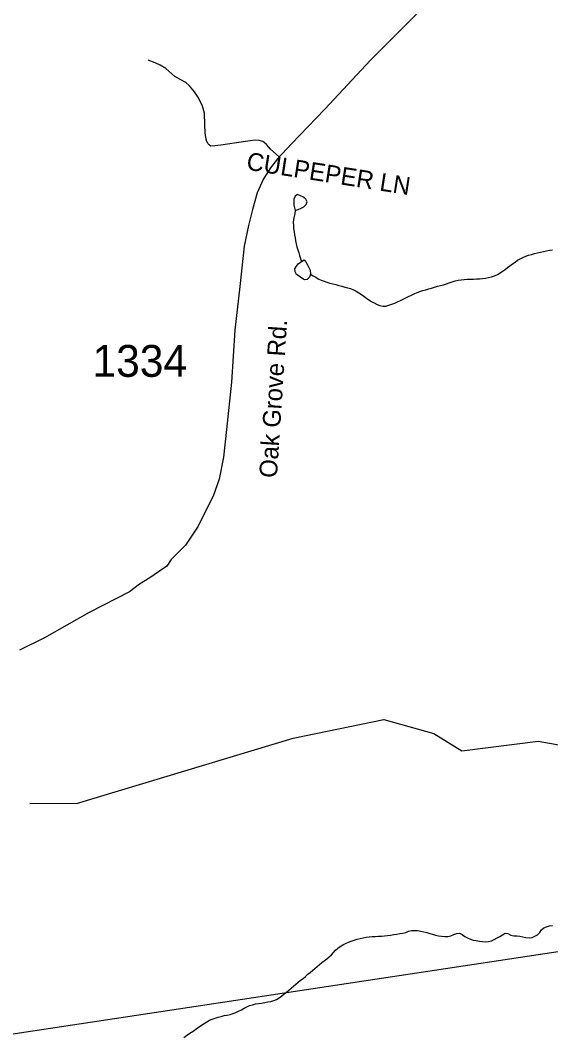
# Model space of a CAD drawing. Extents: x 1950930 to 2061844, y 904556 to 1017002.
# Drawn here: x 1994411 to 1997245, y 991547 to 996994 of the extents above; entities that cross this region are included whole.
import ezdxf

# ---------------------------------------------------------------- set-up
doc = ezdxf.new("R2010")
doc.units = 0
for name, color, linetype in [('Exist Hydrographic Creek Single Shore', 7, 'Continuous'), ('Exist Hydrographic Misc Water Feature', 7, 'Continuous'), ('Exist Road Non-System Type 51', 7, 'Continuous'), ('Exist Road Non-System Type 51 Label', 7, 'Continuous'), ('Exist Road Secondary Type 51 Attributed', 7, 'Continuous'), ('Exist Road Secondary Type 51 Label', 7, 'Continuous'), ('Exist Road Secondary Type 51 Number Label', 7, 'Continuous'), ('Exist Utilities Electrical Transmission Line', 7, 'Continuous')]:
    doc.layers.add(name, color=color, linetype=linetype)

msp = doc.modelspace()

# ---------------------------------------------------------------- linework, layer by layer
at = {"layer": 'Exist Hydrographic Creek Single Shore'}
msp.add_lwpolyline([(1994461.1, 992814.2), (1994711, 992812.4), (1995870, 993162.5), (1996353.1, 993260.8), (1996620.1, 993186.3), (1996770, 993094.6), (1997178, 993145.2), (1997520.1, 993085.5), (1997837.1, 993111.8), (1998162.1, 993275.7), (1998962, 993777.7), (1999195.9, 994084.6), (1999254, 994283.6), (1999454.1, 994492.9)], dxfattribs=at)
at = {"layer": 'Exist Hydrographic Misc Water Feature'}
for points in [[(1995880.4, 995979.5), (1995896.6, 995983.3), (1995911.4, 995990.4), (1995925.7, 995998.3), (1995938, 996010.4), (1995944, 996024.9), (1995936.2, 996039.1), (1995923.7, 996049.9), (1995908.1, 996056.9), (1995892.1, 996063.8), (1995880.2, 996055), (1995872.8, 996039.5), (1995872, 996023.2), (1995873, 996006.7), (1995880.4, 995979.5)], [(1995880.4, 995979.5), (1995877.5, 995963.1), (1995874.2, 995946.8), (1995871.2, 995931.3), (1995869.7, 995914.9), (1995870.1, 995898.5), (1995871.8, 995882), (1995874, 995865.6), (1995876.7, 995849.2), (1995879.4, 995833.5), (1995882.2, 995817), (1995885.3, 995801.3), (1995889, 995784.8), (1995893.3, 995769.2), (1995898.6, 995753.5), (1995903.8, 995737.7), (1995913.2, 995707.2)], [(1995961.6, 995638.9), (1995975.5, 995630.5), (1995989.5, 995622), (1996003.6, 995613.5), (1996018.6, 995606.6), (1996034, 995601.3), (1996049.8, 995596), (1996065.6, 995591.6), (1996081.6, 995587.2), (1996097.1, 995582.8), (1996113.1, 995578.4), (1996129.1, 995574.7), (1996144.9, 995570.3), (1996160.7, 995565.9), (1996176.3, 995561.5), (1996191.7, 995555.3), (1996206, 995547.7), (1996220.2, 995539.1), (1996233.9, 995529.9), (1996247.6, 995520.6), (1996260.8, 995511.4), (1996274.3, 995501.2), (1996288, 995492.7), (1996302.6, 995485), (1996317.8, 995477.3), (1996333.2, 995471.3), (1996348.9, 995467.6), (1996364.5, 995468.1), (1996380.5, 995472.7), (1996396.3, 995478.1), (1996412.1, 995484.4), (1996427.5, 995490.6), (1996442.2, 995497.7), (1996457, 995504.8), (1996471.6, 995511.8), (1996486.1, 995519.8), (1996500.9, 995526.8), (1996515.9, 995533.9), (1996531.2, 995540.2), (1996546.4, 995545.6), (1996562, 995551), (1996577.8, 995555.5), (1996593.4, 995561), (1996609.2, 995564.8), (1996624.9, 995569.4), (1996640.7, 995573.9), (1996656.7, 995577.8), (1996672.3, 995582.3), (1996688.1, 995587.7), (1996703.7, 995593.2), (1996719.1, 995598.6), (1996734.6, 995603.2), (1996750.6, 995606.9), (1996766.8, 995609.1), (1996783, 995610.4), (1996799.6, 995611.7), (1996816.3, 995612.2), (1996832.7, 995612.7), (1996849.3, 995613.2), (1996865.7, 995613.7), (1996881.9, 995614.9), (1996897.9, 995617.1), (1996913.9, 995620.9), (1996929.9, 995625.4), (1996945.2, 995630.8), (1996960.4, 995637.9), (1996974.8, 995645.9), (1996988.7, 995654.5), (1997001.8, 995664.1), (1997014.7, 995673.7), (1997027.9, 995684.1), (1997041.2, 995693.6), (1997054.7, 995703.2), (1997068.3, 995712.7), (1997082.2, 995721.5), (1997096.8, 995728.6), (1997111.7, 995734.9), (1997127.5, 995739.5), (1997143.5, 995744.1), (1997159.3, 995748.6), (1997175.3, 995752.4), (1997191.3, 995756.2), (1997207.3, 995760), (1997223.5, 995763.7), (1997239.7, 995766.6), (1997255.9, 995768)], [(1995961.6, 995638.9), (1995956.3, 995623.4), (1995944, 995610.6), (1995929.6, 995608.5), (1995915.7, 995617.8), (1995901.5, 995627.9), (1995887.8, 995636.3), (1995880.6, 995651.3), (1995877.7, 995667), (1995887.4, 995680.7), (1995896, 995694.5), (1995913.2, 995707.2)], [(1995913.2, 995707.2), (1995927.2, 995715.9), (1995937.4, 995704.2), (1995946, 995689.3), (1995953.8, 995674.4), (1995960, 995659.5), (1995961.6, 995638.9)], [(1996743.3, 992118.4), (1996758.6, 992120.5), (1996773, 992114.5), (1996786.9, 992103.6), (1996801.5, 992096.6), (1996816.5, 992088.9), (1996832, 992083.7), (1996848, 992080.9), (1996864.4, 992078.1), (1996881.3, 992076.1), (1996897.7, 992075), (1996913.7, 992075.5), (1996929, 992079.2), (1996944, 992086.3), (1996958.6, 992095.1), (1996973.1, 992102.9), (1996987.7, 992112.5), (1997002, 992120.4), (1997016.8, 992118.5), (1997031.8, 992110), (1997047.8, 992107.1), (1997064.6, 992106.8), (1997080.8, 992104.8), (1997097.2, 992102), (1997113.2, 992098.4), (1997129.6, 992096.4), (1997145.6, 992097.8), (1997161.2, 992104), (1997175.7, 992111.9), (1997186.6, 992123.9), (1997196, 992138.5), (1997207.9, 992148.9), (1997223.1, 992154.3), (1997239.3, 992159), (1997255.5, 992161.9)], [(1995285.3, 991564.4), (1995298.9, 991574.1), (1995312.4, 991582.7), (1995325.9, 991592.3), (1995339.3, 991601.9), (1995352.8, 991611.5), (1995366.3, 991621), (1995380.1, 991629.8), (1995393.8, 991638.4), (1995407.5, 991647.3), (1995421.7, 991656), (1995436.5, 991662.2), (1995451.8, 991667.7), (1995468, 991672.2), (1995483.8, 991676.1), (1995500, 991680.6), (1995516, 991683.5), (1995532, 991687.2), (1995547.8, 991692), (1995563.2, 991697.4), (1995577.9, 991704.4), (1995592.7, 991712.3), (1995606.9, 991720.3), (1995621.6, 991728), (1995636.6, 991734.3), (1995652.2, 991739), (1995668, 991742.7), (1995684.6, 991745.7), (1995700.8, 991747.8), (1995717.2, 991750.7), (1995733.6, 991753.7), (1995749.6, 991756.6), (1995765, 991761.3), (1995779.9, 991767.5), (1995793.9, 991775.4), (1995807.4, 991784.9), (1995820.3, 991796.2), (1995833.2, 991806.6), (1995846.2, 991816.9), (1995858.9, 991826.6), (1995871.6, 991837.7), (1995884.1, 991848.2), (1995896.4, 991858.6), (1995908.9, 991869), (1995921.8, 991879.4), (1995934.3, 991889.8), (1995947, 991901), (1995959.5, 991911.5), (1995972.3, 991921.8), (1995985, 991932.3), (1995997.5, 991942.6), (1996010.2, 991953.1), (1996022.7, 991963.4), (1996035.4, 991973.9), (1996048.3, 991984.3), (1996061.1, 991994.7), (1996073.6, 992005.1), (1996085, 992017.2), (1996095.9, 992029.3), (1996107.4, 992041.3), (1996120.7, 992050.1), (1996134.9, 992058.8), (1996149.6, 992065.9), (1996164.8, 992072.9), (1996180, 992078.4), (1996195.6, 992083.8), (1996211.4, 992088.3), (1996227.1, 992092.9), (1996243.3, 992096.7), (1996259.3, 992099.7), (1996275.5, 992101.8), (1996291.9, 992103.1), (1996308.3, 992103.6), (1996325, 992104.1), (1996341.2, 992105.3), (1996357.4, 992106.7), (1996374, 992108.8), (1996390.2, 992110.9), (1996406.4, 992113), (1996422.6, 992115.2), (1996439, 992118.2), (1996455, 992120.2), (1996470.9, 992124.8), (1996485.7, 992131.9), (1996501.7, 992135.7), (1996518.3, 992135.4), (1996534.5, 992134.2), (1996550.7, 992131.4), (1996566.7, 992127.8), (1996582.7, 992124.2), (1996598.7, 992119.7), (1996614.3, 992115.3), (1996630.3, 992110.9), (1996646.3, 992107.2), (1996662.7, 992104.5), (1996679.1, 992103.3), (1996695.3, 992103.8), (1996711.5, 992106.8), (1996727.3, 992113), (1996743.3, 992118.4)]]:
    msp.add_lwpolyline(points, dxfattribs=at)
at = {"layer": 'Exist Road Non-System Type 51'}
msp.add_lwpolyline([(1995794.5, 996265.5), (1995747.5, 996306.2), (1995726.4, 996330.5), (1995714.9, 996341.4), (1995706.6, 996347.1), (1995686.8, 996351.6), (1995666.2, 996353.6), (1995639.5, 996350.4), (1995554.4, 996337.6), (1995483.5, 996328), (1995450.9, 996323.5), (1995428.5, 996322.9), (1995420.8, 996328.6), (1995413.8, 996336.9), (1995406.1, 996351.6), (1995403.5, 996361.9), (1995401.6, 996379.8), (1995398.4, 996395.8), (1995397.8, 996436.7), (1995394.6, 996498.7), (1995383.8, 996535.2), (1995364, 996579.9), (1995341.5, 996612.3), (1995315.1, 996644.3), (1995295, 996661.2), (1995268.8, 996676.5), (1995237.1, 996694.8), (1995188.5, 996737.4), (1995159, 996755), (1995131.8, 996767.5), (1995095.2, 996780.6)], dxfattribs=at)
at = {"layer": 'Exist Road Secondary Type 51 Attributed'}
msp.add_lwpolyline([(1996527.7, 997026.5), (1996283.2, 996781), (1996038.7, 996519.6), (1995860.2, 996334), (1995786.1, 996254.2), (1995747.9, 996206.3), (1995709.9, 996148.3), (1995677.7, 996072.5), (1995651.5, 995984.4), (1995631.3, 995898.6), (1995607, 995788.7), (1995584.5, 995572.7), (1995558.1, 995339), (1995539.4, 995063), (1995512.9, 994809.1), (1995496.6, 994661.2), (1995474.2, 994545.2), (1995442.3, 994454.3), (1995400.3, 994373.2), (1995361.9, 994293.7), (1995294.5, 994191.6), (1995217.2, 994116.3), (1995194, 994080.5), (1995149.8, 994048.9), (1995103.6, 994017.3), (1995048.8, 993983.6), (1994994.1, 993943.6), (1994779.9, 993832.6), (1994540.4, 993697.5), (1994406, 993630.8)], dxfattribs=at)
at = {"layer": 'Exist Utilities Electrical Transmission Line'}
msp.add_line((1994128.7, 991547.2), (1998114.9, 992148.7), dxfattribs=at)

# ---------------------------------------------------------------- texts
at = {"layer": 'Exist Road Non-System Type 51 Label'}
msp.add_text('  CULPEPER LN', height=95, rotation=351.0871, dxfattribs=at).set_placement((1995545.9, 996208.3))
at = {"layer": 'Exist Road Secondary Type 51 Label'}
msp.add_text('Oak Grove Rd.', height=95, rotation=86.2598, dxfattribs=at).set_placement((1995782.1, 994549.2))
at = {"layer": 'Exist Road Secondary Type 51 Number Label'}
msp.add_text('1334', height=170, dxfattribs=at).set_placement((1994796.8, 995090.8))

doc.saveas('drawing.dxf')
